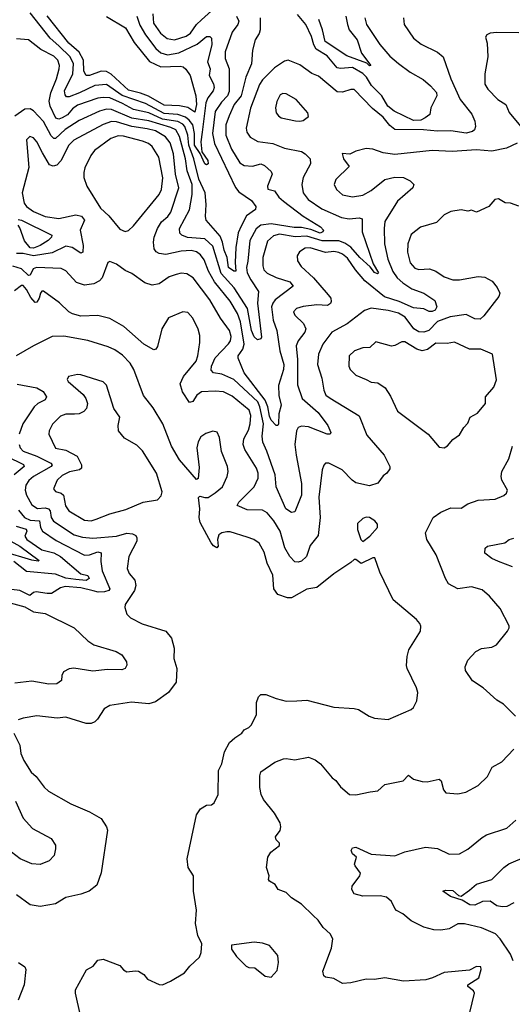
# Model space of a CAD drawing. Extents: x 1246230 to 1426786, y 660032 to 763141.
# Tile 529 of 566: x 1342664 to 1345567, y 751350 to 757144. Entities that reach past the tile are written whole.
import ezdxf

# ---------------------------------------------------------------- set-up
doc = ezdxf.new("R2010")
doc.units = 0

msp = doc.modelspace()

# ---------------------------------------------------------------- linework, layer by layer
at = {"layer": '0CON10XD'}
for points in [[(1343354.2, 757164.2), (1343372, 757112), (1343404.8, 757055), (1343465.3, 756975), (1343495, 756947.9), (1343535, 756938), (1343600.8, 756949.2), (1343709.7, 757000.3), (1343765, 757044.5), (1343785, 757045.6), (1343795, 757036), (1343795.2, 756995.2), (1343769.6, 756895), (1343785.8, 756855), (1343781.3, 756815), (1343806.5, 756766.5), (1343809.1, 756745), (1343803.6, 756725), (1343772.3, 756685), (1343761, 756655), (1343738.3, 756481.7), (1343731.9, 756425), (1343736.8, 756366.8), (1343773.1, 756315), (1343774.2, 756295.8), (1343765, 756289.2), (1343755, 756296), (1343726.6, 756356.6), (1343693.6, 756405), (1343693.2, 756475), (1343683.9, 756525), (1343663.2, 756553.2), (1343640.4, 756570.4), (1343595, 756586.2), (1343515, 756592.7), (1343405, 756650.2), (1343268.4, 756698.4), (1343175, 756762.9), (1343106.2, 756756.2), (1343017.2, 756712.8), (1342955, 756690.5), (1342940.8, 756690.8), (1342931.2, 756701.2), (1342929, 756725), (1342976.4, 756825), (1342980.3, 756885), (1342962, 756925), (1342895, 756990.6), (1342843.3, 757035), (1342726.6, 757185)], [(1343448.3, 757178.3), (1343453, 757123), (1343494.1, 757064.1), (1343532.8, 757032.8), (1343575.2, 757025.2), (1343645, 757046.5), (1343671.1, 757065), (1343705.3, 757115), (1343735, 757143.3), (1343793.4, 757196.6)], [(1344696.8, 757155), (1344708.2, 757115), (1344785, 756998.5), (1344845, 756929.5), (1344895, 756886.2), (1344964.5, 756835), (1345041.6, 756791.6), (1345085, 756755.6), (1345118.9, 756715), (1345122.2, 756695), (1345086, 756626), (1345081.1, 756585), (1345053, 756567), (1345027.2, 756552.8), (1344985, 756549.9), (1344871.1, 756605), (1344833.3, 756635), (1344796.7, 756695), (1344736.5, 756756.5), (1344706.6, 756805), (1344685, 756826.4), (1344625, 756862.7), (1344555, 756856.5), (1344535, 756860.8), (1344475, 756931.1), (1344411.2, 756971.2), (1344396.2, 756995), (1344382.9, 757045), (1344350, 757115), (1344301.2, 757175)], [(1344080.6, 757155), (1344081.2, 757085), (1344075, 757062), (1344051.5, 757025), (1344034.7, 756965.3), (1344030.7, 756885), (1343995.7, 756805), (1343968.9, 756695), (1343928.6, 756645), (1343897.5, 756577.5), (1343879.3, 756525), (1343879.3, 756465), (1343911.7, 756381.7), (1343961.7, 756301.7), (1343986.2, 756286.2), (1344035, 756282.5), (1344085, 756295.6), (1344106, 756285), (1344145, 756250), (1344152.5, 756235), (1344124.4, 756165), (1344126.9, 756146.9), (1344165, 756136.4), (1344190.4, 756100.4), (1344219.2, 756075), (1344335, 755988.4), (1344435.6, 755925), (1344454.3, 755905), (1344450.6, 755895), (1344435, 755887.9), (1344379.8, 755909.8), (1344325, 755920.7), (1344281.8, 755921.8), (1344145, 755943.4), (1344085, 755935.2), (1344056.9, 755913.1), (1344020.8, 755845), (1344007.5, 755722.5), (1344001.3, 755685), (1344004.8, 755655), (1344025, 755613.8), (1344071.3, 755545), (1344065.2, 755474.8), (1344087.8, 755275), (1344084.2, 755265.8), (1344065, 755260.6), (1344045, 755277.8), (1344029.2, 755315), (1344005.9, 755445), (1343927, 755565), (1343850.1, 755650.1), (1343801.8, 755811.8), (1343754.8, 755854.8), (1343653.1, 755863.1), (1343618.6, 755875), (1343607.5, 755887.5), (1343605.4, 755915), (1343664.2, 756025), (1343680.9, 756115), (1343680, 756175), (1343651.6, 756255), (1343641.4, 756325), (1343606.1, 756456.1), (1343583.3, 756495), (1343555, 756510.1), (1343425, 756549), (1343325, 756563.9), (1343205, 756615.6), (1343175, 756616.7), (1343135, 756605.2), (1343015, 756550), (1342931.4, 756498.6), (1342875, 756444.1), (1342865, 756445.4), (1342850.2, 756460.2), (1342803.9, 756545), (1342745, 756607.8), (1342725, 756618.6), (1342695, 756616.9), (1342635, 756576.2)], [(1343941.8, 757165), (1343955.4, 757135), (1343950, 757115), (1343915, 757071.4), (1343874.7, 756955), (1343873.9, 756915), (1343897.6, 756855), (1343898.9, 756721.1), (1343887.7, 756695), (1343852.3, 756657.7), (1343816.3, 756603.7), (1343799.5, 756475), (1343811.9, 756415), (1343935.6, 756155.6), (1343955, 756130.4), (1344030.4, 756080.4), (1344054.7, 756045), (1344052.6, 756027.4), (1344000.8, 755989.1), (1343968.7, 755928.7), (1343950.9, 755889.1), (1343936.6, 755803.4), (1343933, 755715), (1343937.3, 755665), (1343925, 755663.3), (1343895, 755684.8), (1343886.8, 755745), (1343868.2, 755788.2), (1343859.3, 755835), (1343845, 755870.9), (1343762.1, 755965), (1343758.2, 755985), (1343763.5, 756056.5), (1343757, 756125), (1343719.9, 756205), (1343690.8, 756325), (1343660.9, 756405), (1343654, 756465), (1343637.8, 756515), (1343625, 756529.3), (1343595, 756544.9), (1343505, 756559.2), (1343425, 756595.6), (1343335, 756616.1), (1343270.2, 756650.2), (1343195, 756683.5), (1343155, 756686.9), (1343125, 756682.1), (1343005, 756640.2), (1342975, 756618.6), (1342945.3, 756584.7), (1342915, 756565.5), (1342895, 756558.7), (1342876.2, 756565), (1342844.3, 756635), (1342838.5, 756665), (1342846.8, 756713.2), (1342881.3, 756795), (1342896.4, 756855), (1342897.9, 756875), (1342889.1, 756905), (1342865, 756929.8), (1342788.7, 756968.7), (1342715, 757024.4), (1342645, 757030.5)], [(1344925.8, 757155), (1344929.2, 757115), (1344984.6, 757034.6), (1345029.8, 756999.8), (1345125, 756952.5), (1345158.1, 756925), (1345204.1, 756795), (1345260, 756675), (1345328, 756588), (1345345, 756546.7), (1345349.5, 756515), (1345342.9, 756495), (1345331.2, 756485), (1345295, 756476.6), (1345205, 756489.8), (1345125, 756487.1), (1345043.8, 756496.2), (1344875, 756496.9), (1344845, 756520.7), (1344805, 756570.8), (1344742, 756622), (1344635, 756733.8), (1344615, 756734), (1344565, 756716.9), (1344535, 756720), (1344425, 756812.5), (1344385, 756827.1), (1344315, 756878.6), (1344245, 756905.7), (1344225, 756900.6), (1344165, 756860.5), (1344095, 756790.7), (1344077.4, 756762.6), (1344024, 756624), (1343997.5, 756505), (1344001.9, 756481.9), (1344022.8, 756452.8), (1344067.3, 756427.3), (1344155, 756415.4), (1344225, 756386.9), (1344325, 756368), (1344346.9, 756355), (1344375.7, 756325), (1344377.1, 756295), (1344333.8, 756215), (1344325.4, 756175), (1344334.6, 756125), (1344363.8, 756085), (1344445, 756030.6), (1344560.1, 755980.1), (1344605, 755971.4), (1344665, 755978.5), (1344681.3, 755971.3), (1344681.3, 755895), (1344746.9, 755706.9), (1344777.7, 755655), (1344772, 755648), (1344755, 755655.6), (1344728.7, 755688.7), (1344668.1, 755745), (1344615.3, 755805.3), (1344579.2, 755829.2), (1344545, 755842.6), (1344446.5, 755843.5), (1344355, 755870), (1344286.5, 755866.5), (1344195, 755881.3), (1344158.5, 755871.5), (1344125, 755841.1), (1344096.2, 755745), (1344096.5, 755695), (1344102.7, 755672.7), (1344122.8, 755652.8), (1344175, 755626.8), (1344255, 755600.9), (1344275.6, 755575), (1344168.9, 755495), (1344154.5, 755475.5), (1344148.6, 755455), (1344156.6, 755375), (1344179.4, 755315), (1344196, 755195), (1344219.8, 755115), (1344219.1, 755085), (1344187.9, 754992.1), (1344191.8, 754931.8), (1344204.6, 754875), (1344191.5, 754825), (1344188.1, 754765), (1344185, 754756.7), (1344175, 754756), (1344145, 754788.2), (1344135, 754810.6), (1344126.5, 754865), (1344109.4, 754905), (1343985.8, 755065), (1343951.3, 755151.3), (1343951.2, 755165), (1343978.8, 755205), (1343985.8, 755234.2), (1343964.8, 755365), (1343947.1, 755415), (1343905, 755487.3), (1343811.8, 755601.8), (1343776.5, 755665), (1343750.5, 755730.5), (1343730, 755760), (1343705, 755778.4), (1343675, 755784.7), (1343615, 755781.6), (1343525, 755761.5), (1343485, 755768.2), (1343468.1, 755778.1), (1343456.1, 755796.1), (1343452.1, 755835), (1343456.2, 755865), (1343475.4, 755915), (1343499.7, 755955), (1343536.4, 755985), (1343555, 756011.4), (1343602.5, 756155), (1343582.8, 756235), (1343569.8, 756355), (1343549.9, 756419.9), (1343523.4, 756455), (1343465, 756489.1), (1343415, 756502.4), (1343324.5, 756514.5), (1343235, 756542.8), (1343205, 756543.9), (1343155, 756526.2), (1342983.8, 756435), (1342952.7, 756405), (1342906.7, 756313.3), (1342882.9, 756287.1), (1342861.4, 756281.4), (1342839.7, 756289.7), (1342799.4, 756359.4)], [(1343175, 757162.5), (1343286.5, 757096.5), (1343339.2, 757009.2), (1343428.7, 756898.7), (1343495, 756867), (1343610.5, 756870.5), (1343626.5, 756866.5), (1343642.6, 756852.6), (1343668, 756815), (1343702.8, 756695), (1343704.9, 756645), (1343695, 756599.2), (1343655, 756626.7), (1343605, 756636.7), (1343515, 756641.2), (1343423.2, 756693.2), (1343375, 756712), (1343305, 756728.6), (1343203, 756823), (1343175, 756839.8), (1343145, 756841.3), (1343075, 756815.6), (1343055, 756816.3), (1343041.8, 756841.8), (1343040.2, 756905), (1343015, 756952.3), (1342953.1, 757005), (1342825, 757166)], [(1344584.8, 757165), (1344594.8, 757115), (1344605.3, 757085), (1344653.2, 757025), (1344677.4, 756947.4), (1344733.3, 756875), (1344725, 756871.9), (1344708.9, 756888.9), (1344591.3, 756931.3), (1344464.4, 757015), (1344449, 757085), (1344425.6, 757145.6)], [(1345605, 757065.7), (1345475, 757069.4), (1345435, 757063.8), (1345416.1, 757053.9), (1345409.3, 757040.7), (1345419.2, 757005), (1345422, 756925), (1345404.5, 756825), (1345404.4, 756765), (1345422.9, 756735), (1345481.1, 756675), (1345528.8, 756645), (1345547.5, 756597.5), (1345624.4, 756505)], [(1344315, 756546), (1344335, 756551.2), (1344366.2, 756573.8), (1344361.2, 756595), (1344292.5, 756675), (1344235, 756707.3), (1344215, 756710), (1344197.9, 756702.1), (1344178.5, 756661.5), (1344170.5, 756625), (1344175, 756596.7), (1344188.3, 756578.3), (1344205, 756567.1), (1344289.1, 756549.1), (1344315, 756546)], [(1345595, 756416.5), (1345531.9, 756388.1), (1345445, 756370.8), (1345355, 756378.4), (1345211.7, 756368.3), (1345095, 756373.3), (1344875, 756350), (1344805, 756360), (1344745, 756381.2), (1344705, 756386.2), (1344645, 756370), (1344608.3, 756351.7), (1344563.3, 756356.7), (1344571.4, 756325), (1344605, 756280), (1344527, 756203), (1344516, 756175), (1344530, 756145), (1344565, 756113.5), (1344625, 756101.9), (1344685, 756111.8), (1344735, 756138.2), (1344815, 756203.8), (1344875, 756217.5), (1344926.2, 756215), (1344965, 756195.7), (1344986, 756175), (1344981.2, 756155), (1344890, 756075), (1344815, 755955.7), (1344811.8, 755915), (1344813.3, 755825), (1344833.8, 755735), (1344862.1, 755662.1), (1344888.2, 755625), (1344921.2, 755595), (1344975, 755560.5), (1345044.5, 755535), (1345110.5, 755490.5), (1345121.8, 755455), (1345110.9, 755435), (1345095, 755426), (1345076.7, 755426.7), (1345045, 755441.5), (1344985, 755447.8), (1344900.4, 755485), (1344813.6, 755513.6), (1344697, 755607), (1344641.8, 755671.8), (1344595, 755740.9), (1344565.4, 755765), (1344545, 755773.3), (1344515, 755778.8), (1344465, 755773.8), (1344375, 755800.5), (1344345, 755799.4), (1344312.2, 755777.8), (1344298.8, 755755), (1344300, 755725), (1344321.7, 755691.7), (1344395.2, 755625.2), (1344482.1, 755525), (1344496.5, 755505), (1344500, 755485), (1344495, 755474.3), (1344477.2, 755462.8), (1344415, 755465.3), (1344334.7, 755455.3), (1344295.4, 755444.6), (1344278.1, 755425), (1344284.4, 755405), (1344335.9, 755355.9), (1344350, 755325), (1344343.2, 755305), (1344305.4, 755255), (1344293.3, 755225), (1344300.3, 755145), (1344301.1, 754995), (1344328.4, 754915), (1344422.3, 754832.3), (1344479.6, 754755), (1344497.5, 754715), (1344492.5, 754705), (1344475.6, 754704.4), (1344365, 754747.8), (1344325, 754752), (1344305.6, 754745), (1344295.3, 754725), (1344285.8, 754645), (1344292.2, 754582.2), (1344323.6, 754415), (1344324.7, 754345), (1344285, 754248), (1344265, 754244.4), (1344232.5, 754265), (1344174.5, 754395), (1344168.4, 754465), (1344120.8, 754605), (1344096.8, 754656.8), (1344093.2, 754693.2), (1344101.3, 754765), (1344078.8, 754865), (1344066.6, 754895), (1343925, 755026.2), (1343855, 755057.2), (1343806.2, 755066.2), (1343791.3, 755081.3), (1343793.5, 755105), (1343815, 755154.5), (1343894.4, 755235.6), (1343905.9, 755255), (1343909.5, 755279.5), (1343899.3, 755315), (1343847.1, 755387.1), (1343784.8, 755494.8), (1343685.5, 755625), (1343647.9, 755647.9), (1343615, 755651.5), (1343585, 755645.3), (1343545, 755630), (1343485, 755589.5), (1343445, 755582.5), (1343402, 755595), (1343325, 755651.2), (1343285, 755668.8), (1343235, 755705.8), (1343195, 755720), (1343184, 755715), (1343149.4, 755625), (1343135, 755607.5), (1343100.7, 755589.3), (1343045, 755581.8), (1342998.1, 755598.1), (1342935, 755666.7), (1342909.1, 755679.1), (1342763.9, 755686.1), (1342743.2, 755676.8), (1342725, 755640), (1342715, 755639.1), (1342675, 755678.3), (1342622.8, 755692.8)], [(1342799.4, 756359.4), (1342765, 756425.6), (1342745, 756449.5), (1342723.8, 756456.2), (1342705, 756436.7), (1342718.8, 756275), (1342678.8, 756125), (1342689.8, 756065), (1342705, 756044), (1342745.4, 756015), (1342815, 755985.8), (1342895, 755974.2), (1342995, 755995.5), (1343027.6, 755987.6), (1343045.6, 755965), (1343020.3, 755905), (1343038.7, 755815), (1343035.6, 755775), (1343025, 755770), (1342973.6, 755803.6), (1342935, 755811.3), (1342855, 755771.6), (1342745, 755753.4), (1342685, 755768.4), (1342645, 755768.1)], [(1343285, 755898.1), (1343305, 755903.1), (1343335, 755930), (1343485, 756115.5), (1343498.9, 756145), (1343506.7, 756213.3), (1343484.7, 756335), (1343445, 756398.5), (1343422.5, 756415), (1343388.3, 756428.3), (1343275, 756458.6), (1343245, 756461.1), (1343201.1, 756445), (1343105, 756374.4), (1343083.6, 756345), (1343048.8, 756271.2), (1343041.8, 756245), (1343042.5, 756215), (1343059.2, 756165), (1343140.8, 756035), (1343189.7, 755989.7), (1343255, 755911.5), (1343285, 755898.1)], [(1345605, 756045.7), (1345555, 756064), (1345525, 756066.7), (1345485, 756090), (1345463.9, 756086.1), (1345427.5, 756045), (1345355, 756012), (1345325, 756023.8), (1345305, 756018), (1345265, 756025.6), (1345203.3, 756015), (1345164.5, 755995.5), (1345120.3, 755949.7), (1345025, 755922.5), (1344970.2, 755879.8), (1344950.4, 755825), (1344949.2, 755775), (1344965, 755714), (1344991.9, 755681.9), (1345015, 755673.8), (1345077.8, 755677.8), (1345115, 755663.3), (1345165, 755630.5), (1345215, 755613.9), (1345255, 755613.9), (1345365, 755631.8), (1345405, 755627.9), (1345448.1, 755605), (1345477.1, 755567.1), (1345493.3, 755535), (1345486.2, 755515), (1345398.7, 755401.3), (1345377.6, 755382.4), (1345345, 755383.8), (1345295, 755409.7), (1345200.8, 755395), (1345125, 755367.6), (1345075, 755315.4), (1345045.2, 755304.8), (1345015, 755307.9), (1344985.3, 755325), (1344935, 755393.8), (1344895, 755416.2), (1344835, 755432.4), (1344735, 755445.5), (1344695, 755432.9), (1344593.1, 755355), (1344503.3, 755305), (1344450.8, 755235), (1344423.6, 755175), (1344418.5, 755115), (1344444.6, 755035), (1344455, 754963.3), (1344467.8, 754935), (1344492.7, 754917.3), (1344663.6, 754813.6), (1344709.1, 754699.1), (1344811.6, 754581.6), (1344844, 754515), (1344845, 754500), (1344826.7, 754475), (1344805, 754460), (1344775, 754416.2), (1344725, 754400), (1344645, 754419.4), (1344622.2, 754435), (1344564, 754495), (1344485, 754534), (1344465, 754533.3), (1344455, 754522.5), (1344446.9, 754495), (1344426.8, 754335), (1344434, 754215), (1344422, 754108), (1344375, 754049.2), (1344353.3, 753985), (1344325, 753958.1), (1344305, 753952.2), (1344285, 753954.4), (1344255, 753985.6), (1344226.1, 754036.1), (1344198.4, 754135), (1344162.1, 754195), (1344122, 754242), (1344095, 754258.1), (1344005, 754258.9), (1343946, 754285), (1343954.3, 754305), (1344044.8, 754395.2), (1344069.1, 754445), (1344069.2, 754475), (1344060, 754505), (1343991.2, 754615), (1343981.6, 754645), (1343985, 754678), (1344011.4, 754728.6), (1344022.5, 754765), (1344025.3, 754815), (1344015.2, 754845.2), (1343915, 754928.2), (1343865, 754954.5), (1343815, 754958.8), (1343735, 754954.7), (1343707.1, 754935), (1343685, 754896.9), (1343665, 754892), (1343623, 754953), (1343609.7, 755000.3), (1343628.4, 755045), (1343703.8, 755135), (1343713.8, 755165), (1343724.5, 755245), (1343724.5, 755285), (1343715, 755322), (1343685, 755388), (1343655, 755420), (1343624.3, 755425.7), (1343541.3, 755388.7), (1343500.8, 755325), (1343475, 755220), (1343465.7, 755204.3), (1343455, 755201.2), (1343395, 755234.3), (1343278.5, 755338.5), (1343195, 755386.1), (1343125, 755402.9), (1343025, 755398.9), (1342975, 755413.9), (1342953.5, 755425), (1342897.8, 755477.8), (1342805, 755545.5), (1342795, 755545.5), (1342786.7, 755535), (1342779.5, 755505), (1342765, 755481.9), (1342755, 755480), (1342729.6, 755509.6), (1342705, 755555.9), (1342685, 755579.5), (1342675, 755578.9), (1342632.6, 755547.4)], [(1342655, 755968.6), (1342675, 755964.1), (1342853.3, 755875), (1342851.8, 755865), (1342831.4, 755845), (1342785, 755815.1), (1342745, 755800.1), (1342725, 755801.6), (1342692.8, 755842.8), (1342665, 755920), (1342655, 755934.3)], [(1343023, 751283), (1342992, 751415), (1342993.8, 751435), (1343058.3, 751551.7), (1343097.5, 751575), (1343125, 751610), (1343156.4, 751616.4), (1343255, 751577.5), (1343275, 751552.5), (1343295, 751540), (1343345, 751547.1), (1343365, 751544.3), (1343395.5, 751525.5), (1343417.5, 751497.5), (1343485, 751466.2), (1343505, 751463.8), (1343552.5, 751485), (1343634.1, 751535.9), (1343666, 751575), (1343722.5, 751627.5), (1343733.1, 751655), (1343736.2, 751705), (1343714.3, 751754.3), (1343700, 751825), (1343705.7, 751904.3), (1343688, 752015), (1343688, 752105), (1343657.5, 752155), (1343650, 752205), (1343706.7, 752465), (1343729.5, 752500.5), (1343765, 752522.5), (1343795, 752523.3), (1343810, 752535), (1343833.3, 752585), (1343836, 752725), (1343854.2, 752765), (1343870.8, 752835), (1343900.3, 752889.7), (1343931.2, 752918.8), (1343973.3, 752945), (1343987.5, 752965), (1344015, 752978), (1344029.2, 752995), (1344060, 753055), (1344058.8, 753125), (1344070.8, 753159.2), (1344085, 753172.5), (1344115, 753172.5), (1344175, 753148.8), (1344235, 753134.2), (1344296.2, 753136.2), (1344355, 753138.6), (1344515, 753098.6), (1344635, 753091.4), (1344660, 753085), (1344722.5, 753045), (1344755, 753033.3), (1344835, 753026.2), (1344970, 753085), (1344984.1, 753095.9), (1345003.8, 753135), (1345008.8, 753185), (1345002.3, 753212.3), (1344946.7, 753325), (1344943.9, 753343.9), (1344946.1, 753396.1), (1344956, 753435), (1345026, 753545), (1345028, 753575), (1345021.2, 753591.2), (1345001.2, 753615), (1344865, 753730), (1344785, 753892.5), (1344756.4, 753976.4), (1344745, 753976.7), (1344675, 753943.8), (1344645, 753967.5), (1344635, 753966.7), (1344615, 753950), (1344515, 753882.2), (1344415, 753802.2), (1344355, 753792.5), (1344265, 753742.7), (1344241.9, 753741.9), (1344185, 753760.9), (1344160.6, 753795), (1344156, 753876), (1344121.8, 753945), (1344105, 754011.2), (1344075, 754064.2), (1344044.5, 754084.5), (1344005, 754099.4), (1343905, 754129.2), (1343885, 754130), (1343855, 754124), (1343838.1, 754111.9), (1343829.5, 754085), (1343833.8, 754045), (1343825, 754036.2), (1343805, 754048), (1343792.2, 754065), (1343728.2, 754185), (1343721.3, 754215), (1343725.3, 754265.3), (1343717.3, 754332.7), (1343725, 754340), (1343755, 754331.4), (1343775, 754332.5), (1343815, 754359.4), (1343858.6, 754395), (1343885.6, 754455), (1343891.9, 754485), (1343887.8, 754515), (1343853.6, 754603.6), (1343842.2, 754685), (1343826.6, 754716.6), (1343801.7, 754721.7), (1343760.9, 754709.1), (1343731.3, 754688.7), (1343715, 754660), (1343707.8, 754625), (1343722.1, 754507.9), (1343716.4, 754443.6), (1343705, 754437.5), (1343605, 754554.4), (1343557.8, 754635), (1343506.5, 754766.5), (1343450.6, 754860.6), (1343392.8, 754932.8), (1343336.7, 755085), (1343315, 755122.2), (1343270.7, 755170.7), (1343225, 755200.9), (1343185, 755219.1), (1343065.3, 755255.3), (1342925, 755280.9), (1342855, 755278.6), (1342745, 755225.6), (1342642.5, 755165)], [(1345165, 754623.8), (1345185, 754636.2), (1345215, 754673.8), (1345255, 754700), (1345281.2, 754745), (1345305, 754770), (1345318, 754805), (1345360.7, 754829.3), (1345408.6, 754885), (1345408.8, 754925), (1345458.3, 754981.7), (1345472.9, 755025), (1345450, 755175), (1345380, 755205), (1345314.7, 755204.7), (1345225, 755245.6), (1345182.1, 755237.9), (1345115, 755240), (1345066.5, 755203.5), (1345035, 755196.2), (1345004.5, 755204.5), (1344932.7, 755247.3), (1344915, 755248), (1344875, 755226.8), (1344855, 755222.7), (1344762.7, 755247.3), (1344726.2, 755215), (1344685, 755212.3), (1344636, 755195), (1344606, 755165), (1344604.2, 755105), (1344610.8, 755085), (1344645, 755051.2), (1344706.2, 755026.2), (1344735, 755011.4), (1344775, 755007.5), (1344816.9, 754976.9), (1344849.2, 754929.2), (1344890.8, 754840.8), (1345070, 754705), (1345135, 754627.5), (1345165, 754623.8)], [(1343085, 754195.3), (1343115, 754204), (1343195, 754236.9), (1343288.8, 754261.2), (1343392.5, 754305), (1343475, 754318.8), (1343497.6, 754342.4), (1343502.5, 754365), (1343469.2, 754475), (1343387.6, 754607.6), (1343355, 754640.8), (1343281.1, 754681.1), (1343247.1, 754725), (1343243.3, 754755), (1343253.3, 754805), (1343218.9, 754855), (1343175, 754992.5), (1343155, 755013.3), (1343025, 755054.3), (1343005, 755055.8), (1342952.5, 755045), (1342943.9, 755026.1), (1342948.8, 755015), (1343038.6, 754938.6), (1343054.6, 754914.6), (1343062.7, 754885), (1343057.8, 754855), (1343041.7, 754838.3), (1343015, 754825.4), (1342986.5, 754823.5), (1342935, 754822), (1342905, 754811.5), (1342856.9, 754763.1), (1342837.1, 754725), (1342835.7, 754705), (1342875, 754622.9), (1342935, 754610.3), (1343003.6, 754575), (1343027.7, 754525), (1343027.5, 754505), (1343015.8, 754494.2), (1342957.4, 754482.6), (1342915, 754461.5), (1342885.3, 754434.7), (1342863.4, 754383.4), (1342875, 754366.9), (1342907.8, 754357.8), (1342923.1, 754345), (1342933.9, 754283.9), (1342953.8, 754253.8), (1343045, 754199.7), (1343085, 754195.3)], [(1342648.3, 754998.3), (1342765, 754978.2), (1342801.8, 754955), (1342822.5, 754925), (1342814, 754906), (1342771.5, 754885), (1342749.2, 754865), (1342681.6, 754765), (1342661.6, 754705)], [(1342661.2, 754645), (1342666, 754625), (1342685, 754604.2), (1342765, 754576.3), (1342847.1, 754535), (1342854.6, 754525), (1342849.6, 754515), (1342746.2, 754455), (1342717.8, 754432.2), (1342700, 754405), (1342695.9, 754375), (1342703.4, 754345), (1342735, 754288.8), (1342768.1, 754268.1), (1342815, 754271.9), (1342834.6, 754264.6), (1342843.8, 754253.8), (1342850.2, 754215), (1342862.9, 754192.9), (1342985, 754113), (1343035, 754098.8), (1343095, 754092.9), (1343235, 754103.9), (1343295, 754122), (1343328.7, 754118.7), (1343347.7, 754107.7), (1343354.4, 754095), (1343353.3, 754075), (1343306.7, 753985), (1343298.1, 753915), (1343308.1, 753885), (1343342.1, 753845), (1343348.9, 753815), (1343340, 753785), (1343285, 753702.5), (1343284.3, 753685), (1343296.2, 753645), (1343316.7, 753625), (1343385, 753589.4), (1343525, 753546), (1343559.2, 753505), (1343573.3, 753445), (1343571.9, 753385), (1343590.5, 753325), (1343585.6, 753245), (1343540, 753185), (1343465, 753130), (1343425, 753118.2), (1343322.1, 753127.9), (1343195, 753108.6), (1343161.3, 753088.7), (1343122.4, 753027.6), (1343107.2, 753012.8), (1343085, 753003.1), (1343055, 753003.1), (1342935, 753038.6), (1342885, 753034.4), (1342765, 753048.1), (1342685, 753034.2), (1342655, 753023.8)], [(1345585.8, 753045), (1345515.4, 753115.4), (1345475, 753140), (1345395, 753211.4), (1345332.8, 753252.8), (1345290.8, 753315), (1345289.2, 753335), (1345304, 753375), (1345351.2, 753425), (1345385, 753442.9), (1345445, 753451.9), (1345473.8, 753465), (1345538.8, 753545), (1345548.8, 753565), (1345547.3, 753577.3), (1345495, 753678.8), (1345431.7, 753751.7), (1345388.9, 753788.9), (1345325, 753805.8), (1345245, 753795.6), (1345190.8, 753825), (1345173.1, 753855), (1345116.9, 753995), (1345061.9, 754085), (1345054.6, 754125), (1345100, 754215), (1345145, 754245.6), (1345205, 754271.8), (1345265, 754269.5), (1345305, 754295.7), (1345364.5, 754315.5), (1345465, 754323.3), (1345516.8, 754343.2), (1345532.6, 754357.4), (1345538.1, 754375), (1345505.5, 754435), (1345500.5, 754455), (1345505.2, 754484.8), (1345545, 754559.2), (1345567.5, 754635)], [(1342586.2, 754575), (1342686, 754526), (1342690.9, 754515), (1342632.1, 754465)], [(1342657.2, 754257.2), (1342692.1, 754215), (1342725, 754198.6), (1342780, 754195), (1342787.4, 754155), (1342798.2, 754135), (1342878.6, 754078.6), (1343045, 753993.3), (1343075, 753993.8), (1343125, 754011.8), (1343145, 754005.7), (1343141.4, 753955), (1343150.4, 753900.4), (1343195.4, 753795), (1343189.1, 753785), (1343163.8, 753776.1), (1343125.8, 753775.8), (1343096.7, 753783.3), (1343025, 753800.9), (1342932.5, 753807.5), (1342905, 753801.2), (1342852.2, 753767.8), (1342825, 753766.5), (1342762.1, 753777.9), (1342745, 753774), (1342723.9, 753756.1), (1342665, 753785.6), (1342615, 753790.8)], [(1344685, 754073.3), (1344726.3, 754103.7), (1344772, 754155), (1344771.2, 754175), (1344756.2, 754195), (1344725, 754213.8), (1344705, 754216), (1344685, 754208.8), (1344655, 754180), (1344654.3, 754144.3), (1344674.1, 754084.1), (1344685, 754073.3)], [(1342643.3, 754163.3), (1342701.8, 754145), (1342705.7, 754135), (1342694.8, 754105), (1342706.5, 754085), (1342795, 754024.4), (1342865, 754005.8), (1342904.1, 753985), (1343025, 753883.2), (1343065, 753873.4), (1343073.1, 753855), (1343055.8, 753844.2), (1342995, 753848.8), (1342935, 753858), (1342875, 753881.7), (1342705, 753897.3), (1342630.3, 753955)], [(1342594.5, 754084.5), (1342665, 754045.2), (1342777.9, 753962.1), (1342772, 753958), (1342735, 753963.5), (1342563.8, 754015)], [(1345484.7, 753954.7), (1345445, 753972.9), (1345404.6, 754004.6), (1345405.8, 754034.2), (1345420, 754045), (1345522.5, 754065), (1345548, 754085), (1345576.2, 754093.8)], [(1345566.9, 753925), (1345484.7, 753954.7)], [(1342587.3, 753717.3), (1342695, 753689.2), (1342745, 753660), (1342815, 753649.4), (1342985, 753564.3), (1343065, 753488.1), (1343100.8, 753465), (1343233.3, 753425), (1343266.6, 753406.6), (1343293.8, 753365), (1343296.2, 753345), (1343285, 753326.7), (1343265, 753318), (1343180.7, 753320.7), (1343095, 753309.4), (1342983.1, 753326.9), (1342955.4, 753324.6), (1342922.9, 753307.1), (1342911.4, 753285), (1342910.8, 753255), (1342883.7, 753236.3), (1342835, 753234), (1342735, 753252.3), (1342635, 753240)], [(1342630, 752945), (1342664, 752875), (1342671.4, 752825), (1342687.5, 752785), (1342732, 752715), (1342760.2, 752690.2), (1342807.4, 752627.4), (1342834.6, 752604.6), (1342965, 752528.6), (1343075, 752482.9), (1343145, 752442.5), (1343176.2, 752395), (1343181.2, 752375), (1343145, 752122.5), (1343118.7, 752051.3), (1343073.3, 752015), (1343025, 751997.5), (1342935, 751978), (1342875, 751942), (1342785, 751925.8), (1342725, 751935.7), (1342645, 751993.8)], [(1344392.4, 751872.4), (1344325, 751938.6), (1344265, 751977.3), (1344235, 752007.5), (1344186, 752025), (1344168.8, 752055), (1344135, 752073.8), (1344130, 752085), (1344133.6, 752106.4), (1344118.8, 752155), (1344126, 752215), (1344143.3, 752245), (1344193.8, 752285), (1344195, 752297.5), (1344175, 752316.7), (1344171.4, 752335), (1344198.3, 752371.7), (1344202.5, 752395), (1344197.8, 752417.8), (1344165.5, 752475), (1344100, 752555), (1344085.8, 752585), (1344078.6, 752625), (1344079.2, 752695), (1344085, 752717.5), (1344167.5, 752775), (1344217.5, 752795), (1344235, 752797.1), (1344285, 752787.5), (1344365, 752804.2), (1344405, 752788.6), (1344436.2, 752765), (1344505, 752683.3), (1344527.5, 752667.5), (1344555, 752630), (1344607.5, 752585), (1344645, 752582.5), (1344729.5, 752600.5), (1344775, 752606), (1344815, 752643.5), (1344924.3, 752665.7), (1344955, 752697.5), (1344985, 752673.8), (1345035, 752660), (1345065, 752658), (1345135, 752674.4), (1345146.4, 752665), (1345161.4, 752611.4), (1345175, 752594.5), (1345245, 752587.8), (1345291.9, 752598.1), (1345365, 752638), (1345419.3, 752690.7), (1345447.5, 752745), (1345505, 752776.2), (1345575, 752851.2)], [(1342639.1, 752545), (1342684.4, 752445), (1342738.6, 752385), (1342848.8, 752325), (1342875.5, 752285.5), (1342875.8, 752265), (1342867.1, 752225), (1342838, 752195), (1342785, 752171.9), (1342735, 752176.4), (1342666.3, 752206.4), (1342565, 752284.7)], [(1345570.5, 751605), (1345555.9, 751645), (1345495.3, 751735), (1345466.7, 751765), (1345385, 751800.7), (1345285, 751822.7), (1345245, 751822.7), (1345195, 751794.4), (1345145, 751785.6), (1345105, 751787.1), (1345045, 751804.3), (1344970.3, 751840.3), (1344921.7, 751881.7), (1344885, 751902), (1344873.6, 751913.6), (1344854.7, 751954.7), (1344825, 751979.5), (1344788.3, 751988.3), (1344685, 751985.8), (1344635, 752000), (1344620, 752025), (1344622.9, 752045), (1344668.6, 752105), (1344672.3, 752122.3), (1344640, 752165), (1344636.7, 752175), (1344648, 752215), (1344624.2, 752235), (1344616.9, 752255), (1344625, 752270), (1344645, 752274), (1344735, 752233.3), (1344875, 752224.3), (1344933.8, 752246.2), (1345055, 752275.4), (1345126.4, 752266.4), (1345195, 752234), (1345255, 752236), (1345305, 752262.5), (1345388.8, 752331.2), (1345415, 752347.3), (1345534.5, 752385.5), (1345587, 752433)], [(1345575, 751946.2), (1345533.9, 751926.1), (1345506.1, 751923.9), (1345475, 751930), (1345435, 751956.2), (1345390.8, 751955), (1345345, 751932.9), (1345316.7, 751935), (1345271.8, 751961.8), (1345202.1, 751985), (1345157.1, 752015), (1345175, 752022.1), (1345215, 752018.6), (1345249.2, 751989.2), (1345265, 751986.7), (1345315, 752020.6), (1345355, 752057.3), (1345446, 752085), (1345515.6, 752154.4), (1345545, 752175.8), (1345745, 752261.4)], [(1345302.2, 751245), (1345342.9, 751415), (1345338.3, 751428.3), (1345304, 751455), (1345304, 751465), (1345368.8, 751505), (1345382.5, 751555), (1345380, 751570), (1345355, 751572.5), (1345315, 751550), (1345165, 751537.1), (1345096.7, 751505), (1345056.7, 751493.3), (1344925, 751485.4), (1344815, 751506), (1344753.9, 751496.1), (1344705, 751498), (1344614.2, 751475.8), (1344565, 751472), (1344515, 751502), (1344465, 751510), (1344456.4, 751516.4), (1344450, 751545), (1344500.4, 751679.6), (1344508.2, 751735), (1344493.6, 751765), (1344451.2, 751801.2), (1344422.3, 751845), (1344392.4, 751872.4)], [(1344145, 751510), (1344181.2, 751548.8), (1344188.1, 751595), (1344185, 751636.2), (1344135.6, 751695.6), (1344095, 751710), (1344045, 751716.2), (1343911.7, 751698.3), (1343912.5, 751675), (1343941.2, 751631.2), (1343997.5, 751575), (1344015, 751566.7), (1344050, 751565), (1344110, 751515), (1344145, 751510)], [(1342656.1, 751596.1), (1342695, 751570), (1342701.2, 751555), (1342690, 751465), (1342655.7, 751375)]]:
    msp.add_lwpolyline(points, dxfattribs=at)

doc.saveas('drawing.dxf')
